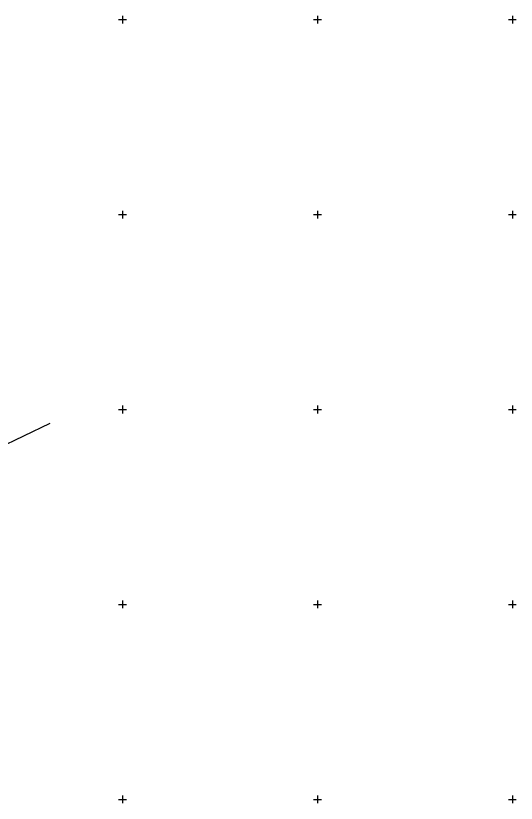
# Model space of a CAD drawing. Extents: x -703403 to -701924, y -1022520 to -1021856.
# Drawn here: x -702788.7 to -702724.5, y -1022025.5 to -1021924.5 of the extents above; entities that cross this region are included whole.
import ezdxf

# ---------------------------------------------------------------- set-up
doc = ezdxf.new("R2010")
doc.units = 0
doc.layers.add('Z_hektometricka_sit', color=7, linetype='Continuous')
doc.layers.add('Z_katastr_hranice', color=7, linetype='Continuous')

msp = doc.modelspace()

# ---------------------------------------------------------------- linework, layer by layer
at = {"layer": 'Z_hektometricka_sit'}
for p, q in [((-702775.5, -1021925), (-702774.5, -1021925)), ((-702775, -1021924.5), (-702775, -1021925.5)), ((-702750.5, -1021925), (-702749.5, -1021925)), ((-702750, -1021924.5), (-702750, -1021925.5)), ((-702725.5, -1021925), (-702724.5, -1021925)), ((-702725, -1021924.5), (-702725, -1021925.5)), ((-702775.5, -1021950), (-702774.5, -1021950)), ((-702775, -1021949.5), (-702775, -1021950.5)), ((-702750.5, -1021950), (-702749.5, -1021950)), ((-702750, -1021949.5), (-702750, -1021950.5)), ((-702725.5, -1021950), (-702724.5, -1021950)), ((-702725, -1021949.5), (-702725, -1021950.5)), ((-702775, -1021974.5), (-702775, -1021975.5)), ((-702750, -1021974.5), (-702750, -1021975.5)), ((-702725, -1021974.5), (-702725, -1021975.5)), ((-702775.5, -1021975), (-702774.5, -1021975)), ((-702750.5, -1021975), (-702749.5, -1021975)), ((-702725.5, -1021975), (-702724.5, -1021975)), ((-702775, -1021999.5), (-702775, -1022000.5)), ((-702750, -1021999.5), (-702750, -1022000.5)), ((-702725, -1021999.5), (-702725, -1022000.5)), ((-702775.5, -1022000), (-702774.5, -1022000)), ((-702750.5, -1022000), (-702749.5, -1022000)), ((-702725.5, -1022000), (-702724.5, -1022000)), ((-702775.5, -1022025), (-702774.5, -1022025)), ((-702775, -1022024.5), (-702775, -1022025.5)), ((-702750.5, -1022025), (-702749.5, -1022025)), ((-702750, -1022024.5), (-702750, -1022025.5)), ((-702725.5, -1022025), (-702724.5, -1022025)), ((-702725, -1022024.5), (-702725, -1022025.5))]:
    msp.add_line(p, q, dxfattribs=at)
at = {"layer": 'Z_katastr_hranice'}
msp.add_line((-702802.11, -1021985.27), (-702784.28, -1021976.76), dxfattribs=at)

doc.saveas('drawing.dxf')
